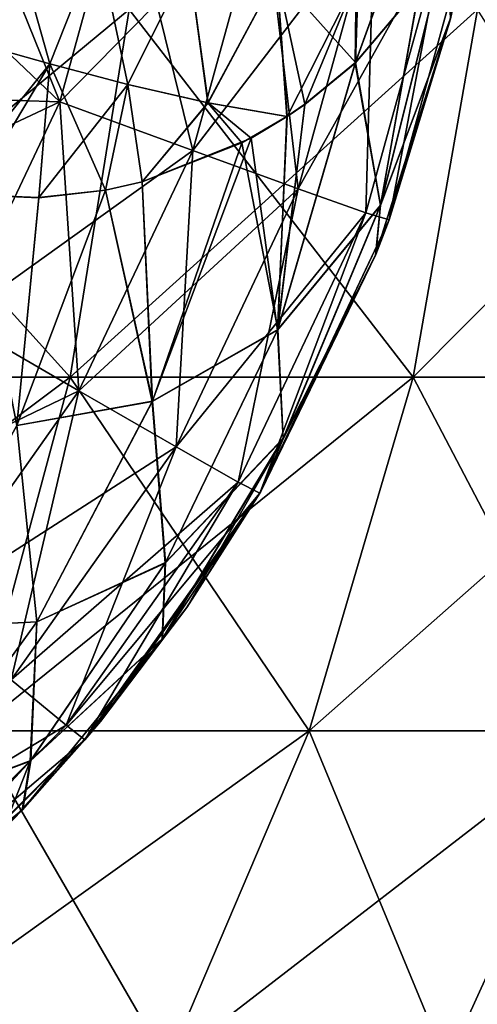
# Model space of a CAD drawing. Header units: millimetres. Extents: x -44.7 to 52.5, y -25.6 to 0.
# Tile 403 of 440: x 50.256 to 50.886, y -23.115 to -21.76. Entities that reach past the tile are written whole.
import ezdxf

# ---------------------------------------------------------------- set-up
doc = ezdxf.new("R2010")
doc.units = ezdxf.units.MM
doc.header["$LTSCALE"] = 65.185185
for name, color, linetype in [('16', 7, 'CONTINUOUS'), ('26', 7, 'CONTINUOUS'), ('335', 7, 'CONTINUOUS'), ('40', 7, 'CONTINUOUS'), ('418', 7, 'CONTINUOUS'), ('427', 7, 'CONTINUOUS'), ('477', 7, 'CONTINUOUS'), ('478', 7, 'CONTINUOUS'), ('491', 7, 'CONTINUOUS'), ('492', 7, 'CONTINUOUS'), ('507', 7, 'CONTINUOUS'), ('512', 7, 'CONTINUOUS')]:
    doc.layers.add(name, color=color, linetype=linetype)

msp = doc.modelspace()

# ---------------------------------------------------------------- linework, layer by layer
at = {"layer": '16', "linetype": 'Continuous'}
for points in [[(50.3255, -22.2525, -36.7951), (49.7951, -22.2525, -37.3255), (50.4066, -21.7466, -36.8681), (50.3255, -22.2525, -36.7951)], [(50.4066, -21.7466, -36.8681), (49.7951, -22.2525, -37.3255), (49.8681, -21.7466, -37.4066), (50.4066, -21.7466, -36.8681)], [(50.7976, -22.2525, -36.2122), (50.3255, -22.2525, -36.7951), (50.8859, -21.7466, -36.2763), (50.7976, -22.2525, -36.2122)], [(50.8859, -21.7466, -36.2763), (50.3255, -22.2525, -36.7951), (50.4066, -21.7466, -36.8681), (50.8859, -21.7466, -36.2763)], [(51.2061, -22.2525, -35.5831), (50.7976, -22.2525, -36.2122), (51.3006, -21.7466, -35.6377), (51.2061, -22.2525, -35.5831)], [(51.3006, -21.7466, -35.6377), (50.7976, -22.2525, -36.2122), (50.8859, -21.7466, -36.2763), (51.3006, -21.7466, -35.6377)], [(50.194, -22.7389, -36.6767), (49.6767, -22.7389, -37.194), (50.3255, -22.2525, -36.7951), (50.194, -22.7389, -36.6767)], [(50.3255, -22.2525, -36.7951), (49.6767, -22.7389, -37.194), (49.7951, -22.2525, -37.3255), (50.3255, -22.2525, -36.7951)], [(50.6544, -22.7389, -36.1082), (50.194, -22.7389, -36.6767), (50.7976, -22.2525, -36.2122), (50.6544, -22.7389, -36.1082)], [(50.7976, -22.2525, -36.2122), (50.194, -22.7389, -36.6767), (50.3255, -22.2525, -36.7951), (50.7976, -22.2525, -36.2122)], [(51.0529, -22.7389, -35.4946), (50.6544, -22.7389, -36.1082), (51.2061, -22.2525, -35.5831), (51.0529, -22.7389, -35.4946)], [(51.2061, -22.2525, -35.5831), (50.6544, -22.7389, -36.1082), (50.7976, -22.2525, -36.2122), (51.2061, -22.2525, -35.5831)], [(50.4592, -23.1968, -35.9663), (50.0147, -23.1968, -36.5153), (50.6544, -22.7389, -36.1082), (50.4592, -23.1968, -35.9663)], [(50.6544, -22.7389, -36.1082), (50.0147, -23.1968, -36.5153), (50.194, -22.7389, -36.6767), (50.6544, -22.7389, -36.1082)], [(50.8439, -23.1968, -35.374), (50.4592, -23.1968, -35.9663), (51.0529, -22.7389, -35.4946), (50.8439, -23.1968, -35.374)], [(51.0529, -22.7389, -35.4946), (50.4592, -23.1968, -35.9663), (50.6544, -22.7389, -36.1082), (51.0529, -22.7389, -35.4946)], [(51.1646, -23.1968, -34.7446), (50.8439, -23.1968, -35.374), (51.385, -22.7389, -34.8428), (51.1646, -23.1968, -34.7446)], [(51.385, -22.7389, -34.8428), (50.8439, -23.1968, -35.374), (51.0529, -22.7389, -35.4946), (51.385, -22.7389, -34.8428)]]:
    msp.add_3dface(points, dxfattribs=at)
at = {"layer": '26', "linetype": 'Continuous'}
for points in [[(49.7951, -22.2525, 37.3255), (50.3255, -22.2525, 36.7951), (49.8681, -21.7466, 37.4066), (49.7951, -22.2525, 37.3255)], [(49.8681, -21.7466, 37.4066), (50.3255, -22.2525, 36.7951), (50.4066, -21.7466, 36.8681), (49.8681, -21.7466, 37.4066)], [(50.3255, -22.2525, 36.7951), (50.7976, -22.2525, 36.2122), (50.4066, -21.7466, 36.8681), (50.3255, -22.2525, 36.7951)], [(50.4066, -21.7466, 36.8681), (50.7976, -22.2525, 36.2122), (50.8859, -21.7466, 36.2763), (50.4066, -21.7466, 36.8681)], [(50.7976, -22.2525, 36.2122), (51.2061, -22.2525, 35.5831), (50.8859, -21.7466, 36.2763), (50.7976, -22.2525, 36.2122)], [(49.7951, -22.2525, 37.3255), (50.194, -22.7389, 36.6767), (50.3255, -22.2525, 36.7951), (49.7951, -22.2525, 37.3255)], [(50.194, -22.7389, 36.6767), (50.6544, -22.7389, 36.1082), (50.3255, -22.2525, 36.7951), (50.194, -22.7389, 36.6767)], [(50.3255, -22.2525, 36.7951), (50.6544, -22.7389, 36.1082), (50.7976, -22.2525, 36.2122), (50.3255, -22.2525, 36.7951)], [(50.6544, -22.7389, 36.1082), (51.0529, -22.7389, 35.4946), (50.7976, -22.2525, 36.2122), (50.6544, -22.7389, 36.1082)], [(50.7976, -22.2525, 36.2122), (51.0529, -22.7389, 35.4946), (51.2061, -22.2525, 35.5831), (50.7976, -22.2525, 36.2122)], [(50.0147, -23.1968, 36.5153), (50.4592, -23.1968, 35.9663), (50.194, -22.7389, 36.6767), (50.0147, -23.1968, 36.5153)], [(50.194, -22.7389, 36.6767), (50.4592, -23.1968, 35.9663), (50.6544, -22.7389, 36.1082), (50.194, -22.7389, 36.6767)], [(50.4592, -23.1968, 35.9663), (50.8439, -23.1968, 35.374), (50.6544, -22.7389, 36.1082), (50.4592, -23.1968, 35.9663)], [(50.6544, -22.7389, 36.1082), (50.8439, -23.1968, 35.374), (51.0529, -22.7389, 35.4946), (50.6544, -22.7389, 36.1082)], [(50.8439, -23.1968, 35.374), (51.1646, -23.1968, 34.7446), (51.0529, -22.7389, 35.4946), (50.8439, -23.1968, 35.374)]]:
    msp.add_3dface(points, dxfattribs=at)
at = {"layer": '335', "linetype": 'Continuous'}
for points in [[(19.9027, -11.271, -0.594), (50.3956, -0.5, -0.5), (19.9898, -22.9061, -0.6955), (19.9027, -11.271, -0.594)], [(19.9898, -22.9061, -0.6955), (50.3956, -0.5, -0.5), (48.5148, -22.9061, -0.6955), (19.9898, -22.9061, -0.6955)], [(48.5148, -22.9061, -0.6955), (50.3956, -0.5, -0.5), (48.6809, -22.8979, -0.6955), (48.5148, -22.9061, -0.6955)], [(48.6809, -22.8979, -0.6955), (50.3956, -0.5, -0.5), (48.8438, -22.874, -0.6953), (48.6809, -22.8979, -0.6955)], [(48.8438, -22.874, -0.6953), (50.3956, -0.5, -0.5), (49.0041, -22.8341, -0.6949), (48.8438, -22.874, -0.6953)], [(49.0041, -22.8341, -0.6949), (50.3956, -0.5, -0.5), (49.1613, -22.7783, -0.6944), (49.0041, -22.8341, -0.6949)], [(49.1613, -22.7783, -0.6944), (50.3956, -0.5, -0.5), (49.3112, -22.708, -0.6938), (49.1613, -22.7783, -0.6944)], [(49.3112, -22.708, -0.6938), (50.3956, -0.5, -0.5), (49.4545, -22.6227, -0.6931), (49.3112, -22.708, -0.6938)], [(49.4545, -22.6227, -0.6931), (50.3956, -0.5, -0.5), (49.5881, -22.5245, -0.6922), (49.4545, -22.6227, -0.6931)], [(49.5881, -22.5245, -0.6922), (50.3956, -0.5, -0.5), (49.7118, -22.4132, -0.6912), (49.5881, -22.5245, -0.6922)], [(49.7118, -22.4132, -0.6912), (50.3956, -0.5, -0.5), (49.8241, -22.2905, -0.6902), (49.7118, -22.4132, -0.6912)], [(49.8241, -22.2905, -0.6902), (50.3956, -0.5, -0.5), (49.9234, -22.1577, -0.689), (49.8241, -22.2905, -0.6902)], [(49.9234, -22.1577, -0.689), (50.3956, -0.5, -0.5), (50.0099, -22.0153, -0.6878), (49.9234, -22.1577, -0.689)], [(50.0099, -22.0153, -0.6878), (50.3956, -0.5, -0.5), (50.0815, -21.866, -0.6865), (50.0099, -22.0153, -0.6878)], [(50.0815, -21.866, -0.6865), (50.3956, -0.5, -0.5), (50.1385, -21.7094, -0.6851), (50.0815, -21.866, -0.6865)]]:
    msp.add_3dface(points, dxfattribs=at)
at = {"layer": '40', "linetype": 'Continuous'}
for points in [[(50.7645, -22.0361, 1.3858), (50.8487, -21.7597, 27.6581), (50.8751, -21.6351, 1.3834), (50.7645, -22.0361, 1.3858)], [(50.8751, -21.6351, -1.3834), (50.8488, -21.7591, -27.6581), (50.7645, -22.0361, -1.3858), (50.8751, -21.6351, -1.3834)], [(50.7459, -22.0845, 27.5591), (50.8487, -21.7597, 27.6581), (50.7645, -22.0361, 1.3858), (50.7459, -22.0845, 27.5591)], [(50.8488, -21.7591, -27.6581), (50.7462, -22.0838, -27.5593), (50.7645, -22.0361, -1.3858), (50.8488, -21.7591, -27.6581)], [(50.5863, -22.4121, 1.3882), (50.7459, -22.0845, 27.5591), (50.7645, -22.0361, 1.3858), (50.5863, -22.4121, 1.3882)], [(50.7645, -22.0361, -1.3858), (50.5877, -22.4097, -27.4144), (50.5863, -22.4121, -1.3882), (50.7645, -22.0361, -1.3858)], [(50.7462, -22.0838, -27.5593), (50.5877, -22.4097, -27.4144), (50.7645, -22.0361, -1.3858), (50.7462, -22.0838, -27.5593)], [(50.5878, -22.4096, 27.4146), (50.7459, -22.0845, 27.5591), (50.5863, -22.4121, 1.3882), (50.5878, -22.4096, 27.4146)], [(50.5877, -22.4097, -27.4144), (50.4856, -22.5697, -27.3248), (50.5863, -22.4121, -1.3882), (50.5877, -22.4097, -27.4144)], [(50.4858, -22.5695, 27.3253), (50.5878, -22.4096, 27.4146), (50.5863, -22.4121, 1.3882), (50.4858, -22.5695, 27.3253)], [(50.3458, -22.7516, 1.3903), (50.4858, -22.5695, 27.3253), (50.5863, -22.4121, 1.3882), (50.3458, -22.7516, 1.3903)], [(50.5863, -22.4121, -1.3882), (50.3672, -22.7261, -27.2256), (50.3458, -22.7516, -1.3903), (50.5863, -22.4121, -1.3882)], [(50.4856, -22.5697, -27.3248), (50.3672, -22.7261, -27.2256), (50.5863, -22.4121, -1.3882), (50.4856, -22.5697, -27.3248)], [(50.3678, -22.7253, 27.2252), (50.4858, -22.5695, 27.3253), (50.3458, -22.7516, 1.3903), (50.3678, -22.7253, 27.2252)], [(50.2592, -22.8484, 27.1375), (50.3678, -22.7253, 27.2252), (50.3458, -22.7516, 1.3903), (50.2592, -22.8484, 27.1375)], [(50.3672, -22.7261, -27.2256), (50.26, -22.8475, -27.1384), (50.3458, -22.7516, -1.3903), (50.3672, -22.7261, -27.2256)], [(50.0504, -23.0445, 1.3921), (50.2592, -22.8484, 27.1375), (50.3458, -22.7516, 1.3903), (50.0504, -23.0445, 1.3921)], [(50.3458, -22.7516, -1.3903), (50.0793, -23.02, -26.9981), (50.0504, -23.0445, -1.3921), (50.3458, -22.7516, -1.3903)], [(50.2313, -22.8774, -27.1154), (50.0793, -23.02, -26.9981), (50.3458, -22.7516, -1.3903), (50.2313, -22.8774, -27.1154)], [(50.26, -22.8475, -27.1384), (50.2313, -22.8774, -27.1154), (50.3458, -22.7516, -1.3903), (50.26, -22.8475, -27.1384)], [(50.2333, -22.8754, 27.1172), (50.2592, -22.8484, 27.1375), (50.0504, -23.0445, 1.3921), (50.2333, -22.8754, 27.1172)]]:
    msp.add_3dface(points, dxfattribs=at)
at = {"layer": '418', "linetype": 'Continuous'}
for points in [[(50.8488, -21.7591, -27.6581), (50.8444, -21.6493, -27.8472), (50.7527, -22.0155, -27.7239), (50.8488, -21.7591, -27.6581)], [(50.8444, -21.6493, -27.8472), (50.8062, -21.7154, -27.8923), (50.7527, -22.0155, -27.7239), (50.8444, -21.6493, -27.8472)], [(50.8062, -21.7154, -27.8923), (50.718, -21.8194, -27.9621), (50.7527, -22.0155, -27.7239), (50.8062, -21.7154, -27.8923)], [(50.7462, -22.0838, -27.5593), (50.8488, -21.7591, -27.6581), (50.7527, -22.0155, -27.7239), (50.7462, -22.0838, -27.5593)], [(50.6111, -22.1869, -27.804), (50.718, -21.8194, -27.9621), (50.6485, -21.8767, -27.9988), (50.6111, -22.1869, -27.804)], [(50.718, -21.8194, -27.9621), (50.6111, -22.1869, -27.804), (50.7527, -22.0155, -27.7239), (50.718, -21.8194, -27.9621)], [(50.6237, -21.8938, -28.0092), (50.6111, -22.1869, -27.804), (50.6485, -21.8767, -27.9988), (50.6237, -21.8938, -28.0092)], [(50.5618, -21.9301, -28.0303), (50.6111, -22.1869, -27.804), (50.6237, -21.8938, -28.0092), (50.5618, -21.9301, -28.0303)], [(50.4386, -22.2854, -27.8671), (50.5618, -21.9301, -28.0303), (50.4246, -21.9835, -28.0565), (50.4386, -22.2854, -27.8671)], [(50.4386, -22.2854, -27.8671), (50.6111, -22.1869, -27.804), (50.5618, -21.9301, -28.0303), (50.4386, -22.2854, -27.8671)], [(50.3741, -21.9951, -28.06), (50.4386, -22.2854, -27.8671), (50.4246, -21.9835, -28.0565), (50.3741, -21.9951, -28.06)], [(50.1895, -22.0015, -28.0456), (50.252, -22.319, -27.9006), (50.2823, -22.0055, -28.0583), (50.1895, -22.0015, -28.0456)], [(50.252, -22.319, -27.9006), (50.4386, -22.2854, -27.8671), (50.3741, -21.9951, -28.06), (50.252, -22.319, -27.9006)], [(50.252, -22.319, -27.9006), (50.3741, -21.9951, -28.06), (50.2823, -22.0055, -28.0583), (50.252, -22.319, -27.9006)], [(50.7527, -22.0155, -27.7239), (50.6111, -22.1869, -27.804), (50.6188, -22.3364, -27.5527), (50.7527, -22.0155, -27.7239)], [(50.7462, -22.0838, -27.5593), (50.7527, -22.0155, -27.7239), (50.6188, -22.3364, -27.5527), (50.7462, -22.0838, -27.5593)], [(50.5877, -22.4097, -27.4144), (50.7462, -22.0838, -27.5593), (50.6188, -22.3364, -27.5527), (50.5877, -22.4097, -27.4144)], [(50.4567, -22.5076, -27.6095), (50.6111, -22.1869, -27.804), (50.4386, -22.2854, -27.8671), (50.4567, -22.5076, -27.6095)], [(50.6111, -22.1869, -27.804), (50.4567, -22.5076, -27.6095), (50.6188, -22.3364, -27.5527), (50.6111, -22.1869, -27.804)], [(50.2797, -22.5891, -27.6703), (50.4386, -22.2854, -27.8671), (50.252, -22.319, -27.9006), (50.2797, -22.5891, -27.6703)], [(50.2797, -22.5891, -27.6703), (50.4567, -22.5076, -27.6095), (50.4386, -22.2854, -27.8671), (50.2797, -22.5891, -27.6703)], [(50.0976, -22.5988, -27.7133), (50.2797, -22.5891, -27.6703), (50.252, -22.319, -27.9006), (50.0976, -22.5988, -27.7133)], [(50.5877, -22.4097, -27.4144), (50.6188, -22.3364, -27.5527), (50.4526, -22.6121, -27.3533), (50.5877, -22.4097, -27.4144)], [(50.6188, -22.3364, -27.5527), (50.4567, -22.5076, -27.6095), (50.4526, -22.6121, -27.3533), (50.6188, -22.3364, -27.5527)], [(50.4856, -22.5697, -27.3248), (50.5877, -22.4097, -27.4144), (50.4526, -22.6121, -27.3533), (50.4856, -22.5697, -27.3248)], [(50.2712, -22.78, -27.392), (50.4567, -22.5076, -27.6095), (50.2797, -22.5891, -27.6703), (50.2712, -22.78, -27.392)], [(50.4567, -22.5076, -27.6095), (50.2712, -22.78, -27.392), (50.4526, -22.6121, -27.3533), (50.4567, -22.5076, -27.6095)], [(50.3672, -22.7261, -27.2256), (50.4856, -22.5697, -27.3248), (50.4526, -22.6121, -27.3533), (50.3672, -22.7261, -27.2256)], [(50.0925, -22.8472, -27.4551), (50.2712, -22.78, -27.392), (50.2797, -22.5891, -27.6703), (50.0925, -22.8472, -27.4551)], [(50.0925, -22.8472, -27.4551), (50.2797, -22.5891, -27.6703), (50.0976, -22.5988, -27.7133), (50.0925, -22.8472, -27.4551)], [(50.26, -22.8475, -27.1384), (50.3672, -22.7261, -27.2256), (50.4526, -22.6121, -27.3533), (50.26, -22.8475, -27.1384)], [(50.2712, -22.78, -27.392), (50.26, -22.8475, -27.1384), (50.4526, -22.6121, -27.3533), (50.2712, -22.78, -27.392)], [(50.26, -22.8475, -27.1384), (50.2712, -22.78, -27.392), (50.0586, -23.0104, -27.1624), (50.26, -22.8475, -27.1384)], [(50.0586, -23.0104, -27.1624), (50.2712, -22.78, -27.392), (50.0925, -22.8472, -27.4551), (50.0586, -23.0104, -27.1624)], [(50.2313, -22.8774, -27.1154), (50.26, -22.8475, -27.1384), (50.0586, -23.0104, -27.1624), (50.2313, -22.8774, -27.1154)]]:
    msp.add_3dface(points, dxfattribs=at)
at = {"layer": '427', "linetype": 'Continuous'}
for points in [[(50.8487, -21.7597, 27.6581), (50.7525, -22.016, 27.7239), (50.8442, -21.6496, 27.8472), (50.8487, -21.7597, 27.6581)], [(50.8442, -21.6496, 27.8472), (50.7525, -22.016, 27.7239), (50.8058, -21.7161, 27.8922), (50.8442, -21.6496, 27.8472)], [(50.7525, -22.016, 27.7239), (50.7176, -21.8201, 27.962), (50.8058, -21.7161, 27.8922), (50.7525, -22.016, 27.7239)], [(50.8487, -21.7597, 27.6581), (50.7459, -22.0845, 27.5591), (50.7525, -22.016, 27.7239), (50.8487, -21.7597, 27.6581)], [(50.6106, -22.1876, 27.8038), (50.7176, -21.8201, 27.962), (50.7525, -22.016, 27.7239), (50.6106, -22.1876, 27.8038)], [(50.7176, -21.8201, 27.962), (50.6106, -22.1876, 27.8038), (50.6482, -21.8773, 27.9988), (50.7176, -21.8201, 27.962)], [(50.6482, -21.8773, 27.9988), (50.6106, -22.1876, 27.8038), (50.6241, -21.8939, 28.0089), (50.6482, -21.8773, 27.9988)], [(50.6241, -21.8939, 28.0089), (50.6106, -22.1876, 27.8038), (50.5746, -21.9235, 28.0264), (50.6241, -21.8939, 28.0089)], [(50.5746, -21.9235, 28.0264), (50.4383, -22.2857, 27.8671), (50.4245, -21.9835, 28.0566), (50.5746, -21.9235, 28.0264)], [(50.5746, -21.9235, 28.0264), (50.6106, -22.1876, 27.8038), (50.4383, -22.2857, 27.8671), (50.5746, -21.9235, 28.0264)], [(50.4245, -21.9835, 28.0566), (50.4383, -22.2857, 27.8671), (50.3741, -21.995, 28.0601), (50.4245, -21.9835, 28.0566)], [(50.2519, -22.319, 27.9006), (50.1895, -22.0014, 28.0457), (50.2822, -22.0053, 28.0584), (50.2519, -22.319, 27.9006)], [(50.3741, -21.995, 28.0601), (50.4383, -22.2857, 27.8671), (50.2519, -22.319, 27.9006), (50.3741, -21.995, 28.0601)], [(50.3741, -21.995, 28.0601), (50.2519, -22.319, 27.9006), (50.2822, -22.0053, 28.0584), (50.3741, -21.995, 28.0601)], [(50.6184, -22.3371, 27.5525), (50.6106, -22.1876, 27.8038), (50.7525, -22.016, 27.7239), (50.6184, -22.3371, 27.5525)], [(50.7459, -22.0845, 27.5591), (50.6184, -22.3371, 27.5525), (50.7525, -22.016, 27.7239), (50.7459, -22.0845, 27.5591)], [(50.7459, -22.0845, 27.5591), (50.5878, -22.4096, 27.4146), (50.6184, -22.3371, 27.5525), (50.7459, -22.0845, 27.5591)], [(50.6106, -22.1876, 27.8038), (50.4561, -22.5084, 27.6091), (50.4383, -22.2857, 27.8671), (50.6106, -22.1876, 27.8038)], [(50.4561, -22.5084, 27.6091), (50.6106, -22.1876, 27.8038), (50.6184, -22.3371, 27.5525), (50.4561, -22.5084, 27.6091)], [(50.4383, -22.2857, 27.8671), (50.2794, -22.5893, 27.6702), (50.2519, -22.319, 27.9006), (50.4383, -22.2857, 27.8671)], [(50.4383, -22.2857, 27.8671), (50.4561, -22.5084, 27.6091), (50.2794, -22.5893, 27.6702), (50.4383, -22.2857, 27.8671)], [(50.2519, -22.319, 27.9006), (50.2794, -22.5893, 27.6702), (50.0974, -22.5989, 27.7132), (50.2519, -22.319, 27.9006)], [(50.4858, -22.5695, 27.3253), (50.452, -22.6129, 27.3529), (50.6184, -22.3371, 27.5525), (50.4858, -22.5695, 27.3253)], [(50.452, -22.6129, 27.3529), (50.4561, -22.5084, 27.6091), (50.6184, -22.3371, 27.5525), (50.452, -22.6129, 27.3529)], [(50.5878, -22.4096, 27.4146), (50.4858, -22.5695, 27.3253), (50.6184, -22.3371, 27.5525), (50.5878, -22.4096, 27.4146)], [(50.4561, -22.5084, 27.6091), (50.2704, -22.7808, 27.3915), (50.2794, -22.5893, 27.6702), (50.4561, -22.5084, 27.6091)], [(50.2704, -22.7808, 27.3915), (50.4561, -22.5084, 27.6091), (50.452, -22.6129, 27.3529), (50.2704, -22.7808, 27.3915)], [(50.4858, -22.5695, 27.3253), (50.3678, -22.7253, 27.2252), (50.452, -22.6129, 27.3529), (50.4858, -22.5695, 27.3253)], [(50.2794, -22.5893, 27.6702), (50.2704, -22.7808, 27.3915), (50.0922, -22.8474, 27.455), (50.2794, -22.5893, 27.6702)], [(50.2794, -22.5893, 27.6702), (50.0922, -22.8474, 27.455), (50.0974, -22.5989, 27.7132), (50.2794, -22.5893, 27.6702)], [(50.3678, -22.7253, 27.2252), (50.2592, -22.8484, 27.1375), (50.452, -22.6129, 27.3529), (50.3678, -22.7253, 27.2252)], [(50.2592, -22.8484, 27.1375), (50.2704, -22.7808, 27.3915), (50.452, -22.6129, 27.3529), (50.2592, -22.8484, 27.1375)], [(50.2333, -22.8754, 27.1172), (50.0577, -23.0112, 27.1618), (50.2704, -22.7808, 27.3915), (50.2333, -22.8754, 27.1172)], [(50.2704, -22.7808, 27.3915), (50.0577, -23.0112, 27.1618), (50.0922, -22.8474, 27.455), (50.2704, -22.7808, 27.3915)], [(50.2592, -22.8484, 27.1375), (50.2333, -22.8754, 27.1172), (50.2704, -22.7808, 27.3915), (50.2592, -22.8484, 27.1375)]]:
    msp.add_3dface(points, dxfattribs=at)
at = {"layer": '477', "linetype": 'Continuous'}
for points in [[(50.2974, -21.8213, -28.1555), (50.2413, -21.6218, -28.3044), (50.1958, -21.7926, -28.1458), (50.2974, -21.8213, -28.1555)], [(50.3634, -21.6542, -28.303), (50.2413, -21.6218, -28.3044), (50.2974, -21.8213, -28.1555), (50.3634, -21.6542, -28.303)], [(50.4047, -21.8498, -28.1347), (50.3634, -21.6542, -28.303), (50.2974, -21.8213, -28.1555), (50.4047, -21.8498, -28.1347)], [(50.4888, -21.6808, -28.2548), (50.3634, -21.6542, -28.303), (50.4047, -21.8498, -28.1347), (50.4888, -21.6808, -28.2548)], [(50.5148, -21.8747, -28.0852), (50.4888, -21.6808, -28.2548), (50.4047, -21.8498, -28.1347), (50.5148, -21.8747, -28.0852)], [(50.61, -21.6983, -28.1655), (50.4888, -21.6808, -28.2548), (50.5148, -21.8747, -28.0852), (50.61, -21.6983, -28.1655)], [(50.6237, -21.8938, -28.0092), (50.61, -21.6983, -28.1655), (50.5148, -21.8747, -28.0852), (50.6237, -21.8938, -28.0092)], [(50.6485, -21.8767, -27.9988), (50.718, -21.8194, -27.9621), (50.61, -21.6983, -28.1655), (50.6485, -21.8767, -27.9988)], [(50.718, -21.8194, -27.9621), (50.7194, -21.7059, -28.0418), (50.61, -21.6983, -28.1655), (50.718, -21.8194, -27.9621)], [(50.6237, -21.8938, -28.0092), (50.6485, -21.8767, -27.9988), (50.61, -21.6983, -28.1655), (50.6237, -21.8938, -28.0092)], [(50.1895, -22.0015, -28.0456), (50.2974, -21.8213, -28.1555), (50.1958, -21.7926, -28.1458), (50.1895, -22.0015, -28.0456)], [(50.1895, -22.0015, -28.0456), (50.2823, -22.0055, -28.0583), (50.2974, -21.8213, -28.1555), (50.1895, -22.0015, -28.0456)], [(50.2823, -22.0055, -28.0583), (50.3741, -21.9951, -28.06), (50.2974, -21.8213, -28.1555), (50.2823, -22.0055, -28.0583)], [(50.3741, -21.9951, -28.06), (50.4047, -21.8498, -28.1347), (50.2974, -21.8213, -28.1555), (50.3741, -21.9951, -28.06)], [(50.3741, -21.9951, -28.06), (50.4246, -21.9835, -28.0565), (50.4047, -21.8498, -28.1347), (50.3741, -21.9951, -28.06)], [(50.4246, -21.9835, -28.0565), (50.5148, -21.8747, -28.0852), (50.4047, -21.8498, -28.1347), (50.4246, -21.9835, -28.0565)], [(50.4246, -21.9835, -28.0565), (50.5618, -21.9301, -28.0303), (50.5148, -21.8747, -28.0852), (50.4246, -21.9835, -28.0565)], [(50.5618, -21.9301, -28.0303), (50.6237, -21.8938, -28.0092), (50.5148, -21.8747, -28.0852), (50.5618, -21.9301, -28.0303)]]:
    msp.add_3dface(points, dxfattribs=at)
at = {"layer": '478', "linetype": 'Continuous'}
for points in [[(50.718, -21.8194, -27.9621), (50.8062, -21.7154, -27.8923), (50.8024, -21.5868, -28.0194), (50.718, -21.8194, -27.9621)], [(50.7231, -21.6683, -28.0721), (50.718, -21.8194, -27.9621), (50.8024, -21.5868, -28.0194), (50.7231, -21.6683, -28.0721)], [(50.7194, -21.7059, -28.0418), (50.718, -21.8194, -27.9621), (50.7231, -21.6683, -28.0721), (50.7194, -21.7059, -28.0418)]]:
    msp.add_3dface(points, dxfattribs=at)
at = {"layer": '491', "linetype": 'Continuous'}
for points in [[(50.1959, -21.7926, 28.1459), (50.2413, -21.6218, 28.3044), (50.2976, -21.8213, 28.1555), (50.1959, -21.7926, 28.1459)], [(50.2413, -21.6218, 28.3044), (50.3633, -21.6542, 28.3031), (50.2976, -21.8213, 28.1555), (50.2413, -21.6218, 28.3044)], [(50.2976, -21.8213, 28.1555), (50.3633, -21.6542, 28.3031), (50.405, -21.8498, 28.1347), (50.2976, -21.8213, 28.1555)], [(50.3633, -21.6542, 28.3031), (50.4887, -21.6807, 28.2549), (50.405, -21.8498, 28.1347), (50.3633, -21.6542, 28.3031)], [(50.405, -21.8498, 28.1347), (50.4887, -21.6807, 28.2549), (50.5152, -21.8747, 28.0851), (50.405, -21.8498, 28.1347)], [(50.4887, -21.6807, 28.2549), (50.6098, -21.6983, 28.1657), (50.5152, -21.8747, 28.0851), (50.4887, -21.6807, 28.2549)], [(50.6098, -21.6983, 28.1657), (50.6241, -21.8939, 28.0089), (50.5152, -21.8747, 28.0851), (50.6098, -21.6983, 28.1657)], [(50.6241, -21.8939, 28.0089), (50.6098, -21.6983, 28.1657), (50.7191, -21.706, 28.042), (50.6241, -21.8939, 28.0089)], [(50.6482, -21.8773, 27.9988), (50.6241, -21.8939, 28.0089), (50.7191, -21.706, 28.042), (50.6482, -21.8773, 27.9988)], [(50.7176, -21.8201, 27.962), (50.6482, -21.8773, 27.9988), (50.7191, -21.706, 28.042), (50.7176, -21.8201, 27.962)], [(50.1565, -21.9958, 28.0383), (50.1959, -21.7926, 28.1459), (50.2976, -21.8213, 28.1555), (50.1565, -21.9958, 28.0383)], [(50.1895, -22.0014, 28.0457), (50.1565, -21.9958, 28.0383), (50.2976, -21.8213, 28.1555), (50.1895, -22.0014, 28.0457)], [(50.2822, -22.0053, 28.0584), (50.1895, -22.0014, 28.0457), (50.2976, -21.8213, 28.1555), (50.2822, -22.0053, 28.0584)], [(50.2822, -22.0053, 28.0584), (50.2976, -21.8213, 28.1555), (50.405, -21.8498, 28.1347), (50.2822, -22.0053, 28.0584)], [(50.3741, -21.995, 28.0601), (50.2822, -22.0053, 28.0584), (50.405, -21.8498, 28.1347), (50.3741, -21.995, 28.0601)], [(50.4245, -21.9835, 28.0566), (50.3741, -21.995, 28.0601), (50.405, -21.8498, 28.1347), (50.4245, -21.9835, 28.0566)], [(50.4245, -21.9835, 28.0566), (50.405, -21.8498, 28.1347), (50.5152, -21.8747, 28.0851), (50.4245, -21.9835, 28.0566)], [(50.5746, -21.9235, 28.0264), (50.4245, -21.9835, 28.0566), (50.5152, -21.8747, 28.0851), (50.5746, -21.9235, 28.0264)], [(50.6241, -21.8939, 28.0089), (50.5746, -21.9235, 28.0264), (50.5152, -21.8747, 28.0851), (50.6241, -21.8939, 28.0089)]]:
    msp.add_3dface(points, dxfattribs=at)
at = {"layer": '492', "linetype": 'Continuous'}
for points in [[(50.8058, -21.7161, 27.8922), (50.7176, -21.8201, 27.962), (50.802, -21.5874, 28.0196), (50.8058, -21.7161, 27.8922)], [(50.7176, -21.8201, 27.962), (50.7191, -21.706, 28.042), (50.802, -21.5874, 28.0196), (50.7176, -21.8201, 27.962)]]:
    msp.add_3dface(points, dxfattribs=at)
at = {"layer": '507', "linetype": 'Continuous'}
for points in [[(50.3994, -21.5533, 0.718), (50.1385, -21.7094, 0.6851), (50.3111, -21.8735, 0.7208), (50.3994, -21.5533, 0.718)], [(50.3994, -21.5533, 0.718), (50.3111, -21.8735, 0.7208), (50.5914, -21.5879, 0.8178), (50.3994, -21.5533, 0.718)], [(50.5914, -21.5879, 0.8178), (50.3111, -21.8735, 0.7208), (50.4941, -21.9407, 0.8209), (50.5914, -21.5879, 0.8178)], [(50.5914, -21.5879, 0.8178), (50.4941, -21.9407, 0.8209), (50.7438, -21.6146, 0.9732), (50.5914, -21.5879, 0.8178)], [(50.7438, -21.6146, 0.9732), (50.4941, -21.9407, 0.8209), (50.6394, -21.9933, 0.9765), (50.7438, -21.6146, 0.9732)], [(50.7438, -21.6146, 0.9732), (50.6394, -21.9933, 0.9765), (50.8416, -21.6309, 1.1687), (50.7438, -21.6146, 0.9732)], [(50.8416, -21.6309, 1.1687), (50.6394, -21.9933, 0.9765), (50.7325, -22.0262, 1.1721), (50.8416, -21.6309, 1.1687)], [(50.7645, -22.0361, 1.3858), (50.8416, -21.6309, 1.1687), (50.7325, -22.0262, 1.1721), (50.7645, -22.0361, 1.3858)], [(50.7645, -22.0361, 1.3858), (50.8751, -21.6351, 1.3834), (50.8416, -21.6309, 1.1687), (50.7645, -22.0361, 1.3858)], [(50.1385, -21.7094, 0.6851), (50.0815, -21.866, 0.6865), (50.3111, -21.8735, 0.7208), (50.1385, -21.7094, 0.6851)], [(50.0815, -21.866, 0.6865), (50.0099, -22.0153, 0.6878), (50.3111, -21.8735, 0.7208), (50.0815, -21.866, 0.6865)], [(50.3111, -21.8735, 0.7208), (50.0099, -22.0153, 0.6878), (50.1688, -22.1736, 0.7234), (50.3111, -21.8735, 0.7208)], [(50.3111, -21.8735, 0.7208), (50.1688, -22.1736, 0.7234), (50.4941, -21.9407, 0.8209), (50.3111, -21.8735, 0.7208)], [(50.4941, -21.9407, 0.8209), (50.1688, -22.1736, 0.7234), (50.3373, -22.2714, 0.8238), (50.4941, -21.9407, 0.8209)], [(50.4941, -21.9407, 0.8209), (50.3373, -22.2714, 0.8238), (50.6394, -21.9933, 0.9765), (50.4941, -21.9407, 0.8209)], [(50.6394, -21.9933, 0.9765), (50.3373, -22.2714, 0.8238), (50.4711, -22.3483, 0.9796), (50.6394, -21.9933, 0.9765)], [(50.6394, -21.9933, 0.9765), (50.4711, -22.3483, 0.9796), (50.7325, -22.0262, 1.1721), (50.6394, -21.9933, 0.9765)], [(50.7325, -22.0262, 1.1721), (50.4711, -22.3483, 0.9796), (50.5568, -22.3967, 1.1754), (50.7325, -22.0262, 1.1721)], [(50.5863, -22.4121, 1.3882), (50.7325, -22.0262, 1.1721), (50.5568, -22.3967, 1.1754), (50.5863, -22.4121, 1.3882)], [(50.5863, -22.4121, 1.3882), (50.7645, -22.0361, 1.3858), (50.7325, -22.0262, 1.1721), (50.5863, -22.4121, 1.3882)], [(50.1688, -22.1736, 0.7234), (49.9768, -22.4447, 0.7258), (50.3373, -22.2714, 0.8238), (50.1688, -22.1736, 0.7234)], [(50.3373, -22.2714, 0.8238), (49.9768, -22.4447, 0.7258), (50.1258, -22.5701, 0.8264), (50.3373, -22.2714, 0.8238)], [(50.3373, -22.2714, 0.8238), (50.1258, -22.5701, 0.8264), (50.4711, -22.3483, 0.9796), (50.3373, -22.2714, 0.8238)], [(50.4711, -22.3483, 0.9796), (50.1258, -22.5701, 0.8264), (50.244, -22.6689, 0.9824), (50.4711, -22.3483, 0.9796)], [(50.4711, -22.3483, 0.9796), (50.244, -22.6689, 0.9824), (50.5568, -22.3967, 1.1754), (50.4711, -22.3483, 0.9796)], [(50.5568, -22.3967, 1.1754), (50.244, -22.6689, 0.9824), (50.3199, -22.7314, 1.1783), (50.5568, -22.3967, 1.1754)], [(50.5863, -22.4121, 1.3882), (50.5568, -22.3967, 1.1754), (50.3199, -22.7314, 1.1783), (50.5863, -22.4121, 1.3882)], [(50.3458, -22.7516, 1.3903), (50.5863, -22.4121, 1.3882), (50.3199, -22.7314, 1.1783), (50.3458, -22.7516, 1.3903)], [(50.244, -22.6689, 0.9824), (49.965, -22.9455, 0.9848), (50.3199, -22.7314, 1.1783), (50.244, -22.6689, 0.9824)], [(50.3199, -22.7314, 1.1783), (49.965, -22.9455, 0.9848), (50.0286, -23.0201, 1.1808), (50.3199, -22.7314, 1.1783)], [(50.3458, -22.7516, 1.3903), (50.3199, -22.7314, 1.1783), (50.0286, -23.0201, 1.1808), (50.3458, -22.7516, 1.3903)], [(50.0504, -23.0445, 1.3921), (50.3458, -22.7516, 1.3903), (50.0286, -23.0201, 1.1808), (50.0504, -23.0445, 1.3921)]]:
    msp.add_3dface(points, dxfattribs=at)
at = {"layer": '512', "linetype": 'Continuous'}
for points in [[(50.1385, -21.7094, -0.6851), (50.1798, -21.5495, -0.6837), (50.3111, -21.8735, -0.7208), (50.1385, -21.7094, -0.6851)], [(50.3111, -21.8735, -0.7208), (50.1798, -21.5495, -0.6837), (50.3994, -21.5533, -0.718), (50.3111, -21.8735, -0.7208)], [(50.3111, -21.8735, -0.7208), (50.3994, -21.5533, -0.718), (50.4941, -21.9407, -0.8209), (50.3111, -21.8735, -0.7208)], [(50.4941, -21.9407, -0.8209), (50.3994, -21.5533, -0.718), (50.5914, -21.5879, -0.8178), (50.4941, -21.9407, -0.8209)], [(50.4941, -21.9407, -0.8209), (50.5914, -21.5879, -0.8178), (50.6394, -21.9933, -0.9765), (50.4941, -21.9407, -0.8209)], [(50.6394, -21.9933, -0.9765), (50.5914, -21.5879, -0.8178), (50.7438, -21.6146, -0.9732), (50.6394, -21.9933, -0.9765)], [(50.6394, -21.9933, -0.9765), (50.7438, -21.6146, -0.9732), (50.7325, -22.0262, -1.1721), (50.6394, -21.9933, -0.9765)], [(50.7325, -22.0262, -1.1721), (50.7438, -21.6146, -0.9732), (50.8416, -21.6309, -1.1687), (50.7325, -22.0262, -1.1721)], [(50.7645, -22.0361, -1.3858), (50.7325, -22.0262, -1.1721), (50.8416, -21.6309, -1.1687), (50.7645, -22.0361, -1.3858)], [(50.8751, -21.6351, -1.3834), (50.7645, -22.0361, -1.3858), (50.8416, -21.6309, -1.1687), (50.8751, -21.6351, -1.3834)], [(50.0815, -21.866, -0.6865), (50.1385, -21.7094, -0.6851), (50.3111, -21.8735, -0.7208), (50.0815, -21.866, -0.6865)], [(50.1688, -22.1736, -0.7234), (50.0815, -21.866, -0.6865), (50.3111, -21.8735, -0.7208), (50.1688, -22.1736, -0.7234)], [(50.1688, -22.1736, -0.7234), (50.3111, -21.8735, -0.7208), (50.3373, -22.2714, -0.8238), (50.1688, -22.1736, -0.7234)], [(50.3373, -22.2714, -0.8238), (50.3111, -21.8735, -0.7208), (50.4941, -21.9407, -0.8209), (50.3373, -22.2714, -0.8238)], [(50.3373, -22.2714, -0.8238), (50.4941, -21.9407, -0.8209), (50.4711, -22.3483, -0.9796), (50.3373, -22.2714, -0.8238)], [(50.4711, -22.3483, -0.9796), (50.4941, -21.9407, -0.8209), (50.6394, -21.9933, -0.9765), (50.4711, -22.3483, -0.9796)], [(50.4711, -22.3483, -0.9796), (50.6394, -21.9933, -0.9765), (50.5568, -22.3967, -1.1754), (50.4711, -22.3483, -0.9796)], [(50.5568, -22.3967, -1.1754), (50.6394, -21.9933, -0.9765), (50.7325, -22.0262, -1.1721), (50.5568, -22.3967, -1.1754)], [(50.5863, -22.4121, -1.3882), (50.5568, -22.3967, -1.1754), (50.7325, -22.0262, -1.1721), (50.5863, -22.4121, -1.3882)], [(50.7645, -22.0361, -1.3858), (50.5863, -22.4121, -1.3882), (50.7325, -22.0262, -1.1721), (50.7645, -22.0361, -1.3858)], [(50.1258, -22.5701, -0.8264), (50.1688, -22.1736, -0.7234), (50.3373, -22.2714, -0.8238), (50.1258, -22.5701, -0.8264)], [(50.1258, -22.5701, -0.8264), (50.3373, -22.2714, -0.8238), (50.244, -22.6689, -0.9824), (50.1258, -22.5701, -0.8264)], [(50.244, -22.6689, -0.9824), (50.3373, -22.2714, -0.8238), (50.4711, -22.3483, -0.9796), (50.244, -22.6689, -0.9824)], [(50.244, -22.6689, -0.9824), (50.4711, -22.3483, -0.9796), (50.3199, -22.7314, -1.1783), (50.244, -22.6689, -0.9824)], [(50.3199, -22.7314, -1.1783), (50.4711, -22.3483, -0.9796), (50.5568, -22.3967, -1.1754), (50.3199, -22.7314, -1.1783)], [(50.3458, -22.7516, -1.3903), (50.3199, -22.7314, -1.1783), (50.5568, -22.3967, -1.1754), (50.3458, -22.7516, -1.3903)], [(50.5863, -22.4121, -1.3882), (50.3458, -22.7516, -1.3903), (50.5568, -22.3967, -1.1754), (50.5863, -22.4121, -1.3882)], [(50.0286, -23.0201, -1.1808), (50.244, -22.6689, -0.9824), (50.3199, -22.7314, -1.1783), (50.0286, -23.0201, -1.1808)], [(50.3458, -22.7516, -1.3903), (50.0286, -23.0201, -1.1808), (50.3199, -22.7314, -1.1783), (50.3458, -22.7516, -1.3903)], [(50.3458, -22.7516, -1.3903), (50.0504, -23.0445, -1.3921), (50.0286, -23.0201, -1.1808), (50.3458, -22.7516, -1.3903)]]:
    msp.add_3dface(points, dxfattribs=at)

doc.saveas('drawing.dxf')
